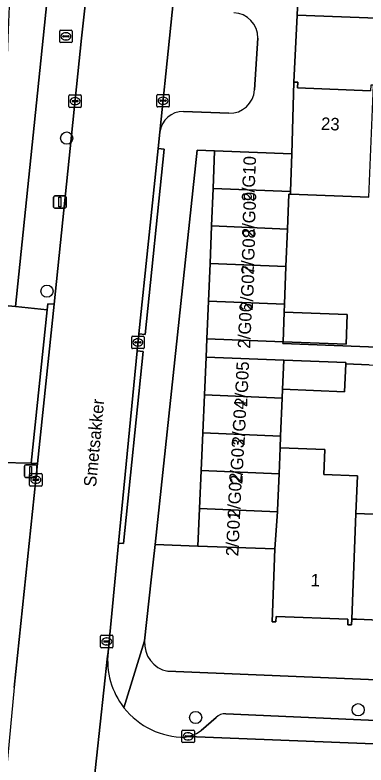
# Model space of a CAD drawing. Extents: x 161354 to 162026, y 386504 to 387460.
# Drawn here: x 161786.7 to 161814.8, y 386691.8 to 386751.9 of the extents above; entities that cross this region are included whole.
import ezdxf

# ---------------------------------------------------------------- set-up
doc = ezdxf.new("R2010")
doc.units = 0
for name, color, linetype in [('IMGEO_Boom', 7, 'Continuous'), ('IMGEO_Brandkraan', 7, 'Continuous'), ('IMGEO_Erf', 7, 'Continuous'), ('IMGEO_Kolk', 7, 'Continuous'), ('IMGEO_Lichtmast', 7, 'Continuous'), ('IMGEO_Openbare_ruimte_label', 7, 'Continuous'), ('IMGEO_Pand', 7, 'Continuous'), ('IMGEO_Pand_nummerreeks', 7, 'Continuous'), ('IMGEO_Parkeervlak_open', 7, 'Continuous'), ('IMGEO_Rijbaan_lokaal_open', 7, 'Continuous'), ('IMGEO_Voetpad_gesloten', 7, 'Continuous'), ('IMGEO_Voetpad_open', 7, 'Continuous')]:
    doc.layers.add(name, color=color, linetype=linetype)

msp = doc.modelspace()

# ---------------------------------------------------------------- linework, layer by layer
at = {"layer": 'IMGEO_Boom'}
for centre in [(161790.815, 386742.006), (161789.238, 386729.747), (161814.136, 386696.243), (161801.134, 386695.621)]:
    msp.add_circle(centre, 0.489, dxfattribs=at)
at = {"layer": 'IMGEO_Brandkraan'}
for p, q in [((161790.257, 386749.72), (161790.257, 386750.572)), ((161790.332, 386750.646), (161791.184, 386750.646)), ((161790.745, 386750.426), (161790.77, 386750.426)), ((161791.258, 386750.572), (161791.258, 386749.72)), ((161791.184, 386749.646), (161790.332, 386749.646)), ((161790.516, 386750.14), (161790.516, 386750.152)), ((161790.954, 386750.103), (161790.556, 386750.103)), ((161790.559, 386750.189), (161790.957, 386750.189)), ((161790.768, 386749.866), (161790.743, 386749.866)), ((161791, 386750.152), (161791, 386750.14))]:
    msp.add_line(p, q, dxfattribs=at)
for points in [[(161790.257, 386749.72), (161790.257, 386750.572)], [(161790.332, 386750.646), (161791.184, 386750.646)], [(161791.258, 386750.572), (161791.258, 386749.72)], [(161791.184, 386749.646), (161790.332, 386749.646)]]:
    msp.add_lwpolyline(points, dxfattribs=at)
for centre, radius, start, end in [((161790.334, 386750.57), 0.0765, 91.55205, 178.44795), ((161790.334, 386750.57), 0.0765, 91.55205, 178.44795), ((161791.182, 386750.57), 0.0765, 1.55205, 88.44795), ((161791.182, 386750.57), 0.0765, 1.55205, 88.44795), ((161790.334, 386749.722), 0.0765, 181.55205, 268.44795), ((161790.334, 386749.722), 0.0765, 181.55205, 268.44795), ((161790.556, 386750.149), 0.0403, 85.87752, 175.75265), ((161790.553, 386750.139), 0.0366, 178.93798, 274.71019), ((161790.957, 386750.146), 0.043, 264.86636, 352.45326), ((161790.961, 386750.151), 0.0386, 1.73085, 96.63898), ((161791.182, 386749.722), 0.0765, 271.55205, 358.44795), ((161791.182, 386749.722), 0.0765, 271.55205, 358.44795)]:
    msp.add_arc(centre, radius, start, end, dxfattribs=at)
for centre, major_axis, ratio, start_param, end_param in [((161790.744, 386750.146), (-0.387, 0.002), 0.722429, 4.712389, 7.853982), ((161790.769, 386750.146), (-0.39, 0.002), 0.717154, 1.570796, 4.712389)]:
    msp.add_ellipse(centre, major_axis=major_axis, ratio=ratio, start_param=start_param, end_param=end_param, dxfattribs=at)
at = {"layer": 'IMGEO_Erf'}
msp.add_lwpolyline([(161792.142, 386781.256), (161787.434, 386781.448), (161787.159, 386774.905), (161786.882, 386768.324), (161786.605, 386761.743), (161786.328, 386755.162), (161786.111, 386750), (161786.051, 386748.58), (161785.774, 386741.999), (161785.497, 386735.418), (161785.213, 386728.667), (161786.714, 386728.514), (161788.925, 386750)], close=True, dxfattribs=at)
for points in [[(161846.74, 386750.435), (161809.266, 386751.829), (161808.997, 386746.481), (161809.311, 386746.486), (161809.293, 386746.023), (161815.126, 386745.793)], [(161815.005, 386737.277), (161808.728, 386737.51), (161808.588, 386737.515), (161808.479, 386734.724), (161808.362, 386731.714), (161808.245, 386728.704), (161808.221, 386728.074), (161813.272, 386727.878), (161813.18, 386725.508), (161808.129, 386725.704), (161808.123, 386725.553), (161814.265, 386725.315), (161823.973, 386724.938)], [(161815.032, 386723.854), (161813.139, 386723.923), (161813.054, 386721.698), (161808.092, 386721.904), (161808.062, 386721.175), (161807.936, 386718.147), (161807.897, 386717.202), (161811.464, 386717.081), (161811.386, 386715.072), (161814.074, 386714.967), (161813.957, 386711.965), (161820.14, 386711.709)], [(161819.565, 386703.268), (161814.006, 386703.483), (161813.626, 386703.497), (161813.608, 386703.034), (161813.306, 386703.046), (161813.324, 386703.499), (161807.575, 386703.72), (161807.558, 386703.278), (161807.25, 386703.286), (161807.483, 386709.131), (161801.319, 386709.335), (161797.886, 386709.469), (161797.587, 386706.656), (161797.049, 386701.765)], [(161798.896, 386699.324), (161844.507, 386697.427), (161844.701, 386701.843)]]:
    msp.add_lwpolyline(points, dxfattribs=at)
msp.add_arc((161799.353, 386701.589), 2.31, 175.62345, 258.60301, dxfattribs=at)
at = {"layer": 'IMGEO_Kolk'}
for p, q in [((161791.061, 386745.461), (161791.913, 386745.461)), ((161798.026, 386744.567), (161798.026, 386745.419)), ((161798.101, 386745.493), (161798.953, 386745.493)), ((161799.027, 386745.419), (161799.027, 386744.567)), ((161790.986, 386744.535), (161790.986, 386745.387)), ((161791.245, 386744.955), (161791.245, 386744.967)), ((161791.683, 386744.918), (161791.285, 386744.918)), ((161791.288, 386745.004), (161791.686, 386745.004)), ((161791.474, 386745.241), (161791.499, 386745.241)), ((161791.729, 386744.967), (161791.729, 386744.955)), ((161791.987, 386745.387), (161791.987, 386744.535)), ((161798.285, 386744.987), (161798.285, 386744.999)), ((161798.723, 386744.95), (161798.325, 386744.95)), ((161798.328, 386745.036), (161798.726, 386745.036)), ((161798.514, 386745.273), (161798.539, 386745.273)), ((161798.769, 386744.999), (161798.769, 386744.987)), ((161791.913, 386744.461), (161791.061, 386744.461)), ((161791.497, 386744.681), (161791.472, 386744.681)), ((161798.953, 386744.493), (161798.101, 386744.493)), ((161798.537, 386744.713), (161798.512, 386744.713)), ((161796.017, 386725.225), (161796.017, 386726.077)), ((161796.092, 386726.151), (161796.944, 386726.151)), ((161796.276, 386725.645), (161796.276, 386725.657)), ((161796.714, 386725.608), (161796.316, 386725.608)), ((161796.319, 386725.694), (161796.717, 386725.694)), ((161796.505, 386725.931), (161796.53, 386725.931)), ((161796.76, 386725.657), (161796.76, 386725.645)), ((161797.018, 386726.077), (161797.018, 386725.225)), ((161796.944, 386725.151), (161796.092, 386725.151)), ((161796.528, 386725.371), (161796.503, 386725.371)), ((161787.846, 386714.222), (161787.846, 386715.074)), ((161787.921, 386715.148), (161788.773, 386715.148)), ((161788.334, 386714.928), (161788.359, 386714.928)), ((161788.847, 386715.074), (161788.847, 386714.222)), ((161788.105, 386714.642), (161788.105, 386714.654)), ((161788.543, 386714.605), (161788.145, 386714.605)), ((161788.148, 386714.691), (161788.546, 386714.691)), ((161788.357, 386714.368), (161788.332, 386714.368)), ((161788.589, 386714.654), (161788.589, 386714.642)), ((161788.773, 386714.148), (161787.921, 386714.148)), ((161793.591, 386702.209), (161794.443, 386702.209)), ((161793.516, 386701.283), (161793.516, 386702.135)), ((161793.775, 386701.703), (161793.775, 386701.715)), ((161794.213, 386701.666), (161793.815, 386701.666)), ((161793.818, 386701.752), (161794.216, 386701.752)), ((161794.004, 386701.989), (161794.029, 386701.989)), ((161794.259, 386701.715), (161794.259, 386701.703)), ((161794.517, 386702.135), (161794.517, 386701.283)), ((161794.443, 386701.209), (161793.591, 386701.209)), ((161794.027, 386701.429), (161794.002, 386701.429)), ((161800.041, 386693.689), (161800.041, 386694.541)), ((161800.116, 386694.615), (161800.968, 386694.615)), ((161800.529, 386694.395), (161800.554, 386694.395)), ((161801.042, 386694.541), (161801.042, 386693.689)), ((161800.3, 386694.109), (161800.3, 386694.121)), ((161800.738, 386694.072), (161800.34, 386694.072)), ((161800.343, 386694.158), (161800.741, 386694.158)), ((161800.552, 386693.835), (161800.527, 386693.835)), ((161800.784, 386694.121), (161800.784, 386694.109)), ((161800.968, 386693.615), (161800.116, 386693.615))]:
    msp.add_line(p, q, dxfattribs=at)
for points in [[(161791.061, 386745.461), (161791.913, 386745.461)], [(161798.026, 386744.567), (161798.026, 386745.419)], [(161798.101, 386745.493), (161798.953, 386745.493)], [(161799.027, 386745.419), (161799.027, 386744.567)], [(161790.986, 386744.535), (161790.986, 386745.387)], [(161791.987, 386745.387), (161791.987, 386744.535)], [(161791.913, 386744.461), (161791.061, 386744.461)], [(161798.953, 386744.493), (161798.101, 386744.493)], [(161796.017, 386725.225), (161796.017, 386726.077)], [(161796.092, 386726.151), (161796.944, 386726.151)], [(161797.018, 386726.077), (161797.018, 386725.225)], [(161796.944, 386725.151), (161796.092, 386725.151)], [(161787.846, 386714.222), (161787.846, 386715.074)], [(161787.921, 386715.148), (161788.773, 386715.148)], [(161788.847, 386715.074), (161788.847, 386714.222)], [(161788.773, 386714.148), (161787.921, 386714.148)], [(161793.591, 386702.209), (161794.443, 386702.209)], [(161793.516, 386701.283), (161793.516, 386702.135)], [(161794.517, 386702.135), (161794.517, 386701.283)], [(161794.443, 386701.209), (161793.591, 386701.209)], [(161800.041, 386693.689), (161800.041, 386694.541)], [(161800.116, 386694.615), (161800.968, 386694.615)], [(161801.042, 386694.541), (161801.042, 386693.689)], [(161800.968, 386693.615), (161800.116, 386693.615)]]:
    msp.add_lwpolyline(points, dxfattribs=at)
for centre, radius, start, end in [((161791.063, 386745.385), 0.0765, 91.55205, 178.44795), ((161791.063, 386745.385), 0.0765, 91.55205, 178.44795), ((161791.911, 386745.385), 0.0765, 1.55205, 88.44795), ((161791.911, 386745.385), 0.0765, 1.55205, 88.44795), ((161798.103, 386745.417), 0.0765, 91.55205, 178.44795), ((161798.103, 386745.417), 0.0765, 91.55205, 178.44795), ((161798.951, 386745.417), 0.0765, 1.55205, 88.44795), ((161798.951, 386745.417), 0.0765, 1.55205, 88.44795), ((161791.285, 386744.964), 0.0403, 85.87752, 175.75265), ((161791.282, 386744.954), 0.0366, 178.93798, 274.71019), ((161791.686, 386744.961), 0.043, 264.86636, 352.45326), ((161791.69, 386744.966), 0.0386, 1.73085, 96.63898), ((161798.325, 386744.996), 0.0403, 85.87752, 175.75265), ((161798.322, 386744.986), 0.0366, 178.93798, 274.71019), ((161798.726, 386744.993), 0.043, 264.86636, 352.45326), ((161798.73, 386744.998), 0.0386, 1.73085, 96.63898), ((161791.063, 386744.537), 0.0765, 181.55205, 268.44795), ((161791.063, 386744.537), 0.0765, 181.55205, 268.44795), ((161791.911, 386744.537), 0.0765, 271.55205, 358.44795), ((161791.911, 386744.537), 0.0765, 271.55205, 358.44795), ((161798.103, 386744.569), 0.0765, 181.55205, 268.44795), ((161798.103, 386744.569), 0.0765, 181.55205, 268.44795), ((161798.951, 386744.569), 0.0765, 271.55205, 358.44795), ((161798.951, 386744.569), 0.0765, 271.55205, 358.44795), ((161796.094, 386726.075), 0.0765, 91.55205, 178.44795), ((161796.094, 386726.075), 0.0765, 91.55205, 178.44795), ((161796.316, 386725.654), 0.0403, 85.87752, 175.75265), ((161796.313, 386725.644), 0.0366, 178.93798, 274.71019), ((161796.717, 386725.651), 0.043, 264.86636, 352.45326), ((161796.721, 386725.656), 0.0386, 1.73085, 96.63898), ((161796.942, 386726.075), 0.0765, 1.55205, 88.44795), ((161796.942, 386726.075), 0.0765, 1.55205, 88.44795), ((161796.094, 386725.227), 0.0765, 181.55205, 268.44795), ((161796.094, 386725.227), 0.0765, 181.55205, 268.44795), ((161796.942, 386725.227), 0.0765, 271.55205, 358.44795), ((161796.942, 386725.227), 0.0765, 271.55205, 358.44795), ((161787.923, 386715.072), 0.0765, 91.55205, 178.44795), ((161787.923, 386715.072), 0.0765, 91.55205, 178.44795), ((161788.771, 386715.072), 0.0765, 1.55205, 88.44795), ((161788.771, 386715.072), 0.0765, 1.55205, 88.44795), ((161787.923, 386714.224), 0.0765, 181.55205, 268.44795), ((161787.923, 386714.224), 0.0765, 181.55205, 268.44795), ((161788.145, 386714.651), 0.0403, 85.87752, 175.75265), ((161788.142, 386714.641), 0.0366, 178.93798, 274.71019), ((161788.546, 386714.648), 0.043, 264.86636, 352.45326), ((161788.55, 386714.653), 0.0386, 1.73085, 96.63898), ((161788.771, 386714.224), 0.0765, 271.55205, 358.44795), ((161788.771, 386714.224), 0.0765, 271.55205, 358.44795), ((161793.593, 386702.133), 0.0765, 91.55205, 178.44795), ((161793.593, 386702.133), 0.0765, 91.55205, 178.44795), ((161794.441, 386702.133), 0.0765, 1.55205, 88.44795), ((161794.441, 386702.133), 0.0765, 1.55205, 88.44795), ((161793.815, 386701.712), 0.0403, 85.87752, 175.75265), ((161793.812, 386701.702), 0.0366, 178.93798, 274.71019), ((161794.216, 386701.709), 0.043, 264.86636, 352.45326), ((161794.22, 386701.714), 0.0386, 1.73085, 96.63898), ((161793.593, 386701.285), 0.0765, 181.55205, 268.44795), ((161793.593, 386701.285), 0.0765, 181.55205, 268.44795), ((161794.441, 386701.285), 0.0765, 271.55205, 358.44795), ((161794.441, 386701.285), 0.0765, 271.55205, 358.44795), ((161800.118, 386694.539), 0.0765, 91.55205, 178.44795), ((161800.118, 386694.539), 0.0765, 91.55205, 178.44795), ((161800.966, 386694.539), 0.0765, 1.55205, 88.44795), ((161800.966, 386694.539), 0.0765, 1.55205, 88.44795), ((161800.34, 386694.118), 0.0403, 85.87752, 175.75265), ((161800.337, 386694.108), 0.0366, 178.93798, 274.71019), ((161800.741, 386694.115), 0.043, 264.86636, 352.45326), ((161800.745, 386694.12), 0.0386, 1.73085, 96.63898), ((161800.118, 386693.691), 0.0765, 181.55205, 268.44795), ((161800.118, 386693.691), 0.0765, 181.55205, 268.44795), ((161800.966, 386693.691), 0.0765, 271.55205, 358.44795), ((161800.966, 386693.691), 0.0765, 271.55205, 358.44795)]:
    msp.add_arc(centre, radius, start, end, dxfattribs=at)
for centre, major_axis, ratio, start_param, end_param in [((161791.473, 386744.961), (-0.387, 0.002), 0.722429, 4.712389, 7.853982), ((161791.498, 386744.961), (-0.39, 0.002), 0.717154, 1.570796, 4.712389), ((161798.513, 386744.993), (-0.387, 0.002), 0.722429, 4.712389, 7.853982), ((161798.538, 386744.993), (-0.39, 0.002), 0.717154, 1.570796, 4.712389), ((161796.504, 386725.651), (-0.387, 0.002), 0.722429, 4.712389, 7.853982), ((161796.529, 386725.651), (-0.39, 0.002), 0.717154, 1.570796, 4.712389), ((161788.333, 386714.648), (-0.387, 0.002), 0.722429, 4.712389, 7.853982), ((161788.358, 386714.648), (-0.39, 0.002), 0.717154, 1.570796, 4.712389), ((161794.003, 386701.709), (-0.387, 0.002), 0.722429, 4.712389, 7.853982), ((161794.028, 386701.709), (-0.39, 0.002), 0.717154, 1.570796, 4.712389), ((161800.528, 386694.115), (-0.387, 0.002), 0.722429, 4.712389, 7.853982), ((161800.553, 386694.115), (-0.39, 0.002), 0.717154, 1.570796, 4.712389)]:
    msp.add_ellipse(centre, major_axis=major_axis, ratio=ratio, start_param=start_param, end_param=end_param, dxfattribs=at)
at = {"layer": 'IMGEO_Lichtmast'}
for p, q in [((161789.772, 386736.486), (161789.772, 386737.286)), ((161789.772, 386737.286), (161789.772, 386736.486)), ((161789.872, 386737.386), (161790.662, 386737.386)), ((161790.662, 386737.386), (161789.872, 386737.386)), ((161790.762, 386737.286), (161790.762, 386736.486)), ((161790.762, 386736.486), (161790.762, 386737.286)), ((161790.662, 386736.386), (161789.872, 386736.386)), ((161789.872, 386736.386), (161790.662, 386736.386)), ((161787.434, 386714.948), (161787.434, 386715.748)), ((161787.434, 386715.748), (161787.434, 386714.948)), ((161787.534, 386715.848), (161788.324, 386715.848)), ((161788.324, 386715.848), (161787.534, 386715.848)), ((161788.424, 386715.748), (161788.424, 386714.948)), ((161788.424, 386714.948), (161788.424, 386715.748)), ((161788.324, 386714.848), (161787.534, 386714.848)), ((161787.534, 386714.848), (161788.324, 386714.848))]:
    msp.add_line(p, q, dxfattribs=at)
for points in [[(161790.192, 386737.261), (161790.342, 386737.261), (161790.342, 386736.511), (161790.192, 386736.511), (161790.192, 386737.261)], [(161787.854, 386715.723), (161788.004, 386715.723), (161788.004, 386714.973), (161787.854, 386714.973), (161787.854, 386715.723)]]:
    msp.add_lwpolyline(points, dxfattribs=at)
for centre, start, end in [((161789.872, 386737.286), 90, 180), ((161789.872, 386737.286), 90, 180), ((161790.662, 386737.286), 0, 90), ((161790.662, 386737.286), 360, 90), ((161789.872, 386736.486), 180, 270), ((161789.872, 386736.486), 180, 270), ((161790.662, 386736.486), 270, 0), ((161790.662, 386736.486), 270, 0), ((161787.534, 386715.748), 90, 180), ((161787.534, 386715.748), 90, 180), ((161788.324, 386715.748), 0, 90), ((161788.324, 386715.748), 360, 90), ((161787.534, 386714.948), 180, 270), ((161787.534, 386714.948), 180, 270), ((161788.324, 386714.948), 270, 0), ((161788.324, 386714.948), 270, 0)]:
    msp.add_arc(centre, 0.1, start, end, dxfattribs=at)
at = {"layer": 'IMGEO_Pand'}
for points in [[(161808.827, 386740.749), (161808.735, 386737.728), (161808.728, 386737.51), (161815.005, 386737.277), (161815.365, 386746.236), (161815.144, 386746.245), (161815.126, 386745.793), (161809.293, 386746.023), (161809.311, 386746.486), (161808.997, 386746.481)], [(161802.529, 386737.979), (161808.735, 386737.728), (161808.827, 386740.749), (161802.651, 386740.989)], [(161808.479, 386734.724), (161808.588, 386737.515), (161808.728, 386737.51), (161808.735, 386737.728), (161802.529, 386737.979), (161802.407, 386734.969)], [(161802.407, 386734.969), (161802.286, 386731.96), (161808.362, 386731.714), (161808.479, 386734.724)], [(161802.286, 386731.96), (161802.164, 386728.95), (161808.245, 386728.704), (161808.362, 386731.714)], [(161808.129, 386725.704), (161808.221, 386728.074), (161808.245, 386728.704), (161802.164, 386728.95), (161802.042, 386725.94)], [(161808.221, 386728.074), (161808.129, 386725.704), (161813.18, 386725.508), (161813.272, 386727.878)], [(161801.983, 386724.476), (161801.85, 386721.448), (161808.062, 386721.175), (161808.092, 386721.904), (161808.189, 386724.232)], [(161813.139, 386723.923), (161813.143, 386724.038), (161808.189, 386724.232), (161808.092, 386721.904), (161813.054, 386721.698)], [(161801.85, 386721.448), (161801.717, 386718.42), (161807.936, 386718.147), (161808.062, 386721.175)], [(161807.897, 386717.202), (161807.936, 386718.147), (161801.717, 386718.42), (161801.585, 386715.391), (161807.81, 386715.118)], [(161813.957, 386711.965), (161814.074, 386714.967), (161811.386, 386715.072), (161811.464, 386717.081), (161807.897, 386717.202), (161807.81, 386715.118), (161807.69, 386712.225), (161807.681, 386712.09), (161807.483, 386709.131), (161807.25, 386703.286), (161807.558, 386703.278), (161807.575, 386703.72), (161813.324, 386703.499), (161813.306, 386703.046), (161813.608, 386703.034), (161813.626, 386703.497)], [(161801.585, 386715.391), (161801.452, 386712.363), (161807.681, 386712.09), (161807.69, 386712.225), (161807.81, 386715.118)], [(161801.319, 386709.335), (161807.483, 386709.131), (161807.681, 386712.09), (161801.452, 386712.363)], [(161820.14, 386711.709), (161813.957, 386711.965), (161813.626, 386703.497), (161814.006, 386703.483), (161819.565, 386703.268), (161819.548, 386702.817), (161819.792, 386702.808), (161819.81, 386703.271)]]:
    msp.add_lwpolyline(points, close=True, dxfattribs=at)
at = {"layer": 'IMGEO_Parkeervlak_open'}
for points in [[(161799.477, 386754.186), (161799.047, 386750), (161798.266, 386742.482)], [(161805.85, 386745.864), (161806.109, 386750)], [(161800.17, 386744.12), (161803.782, 386743.99)], [(161800.538, 386694.114), (161847.757, 386692.233), (161847.673, 386692.241), (161847.36, 386692.287), (161847.054, 386692.361), (161846.755, 386692.462), (161846.466, 386692.59), (161846.189, 386692.742), (161845.928, 386692.919), (161844.77, 386693.784), (161844.636, 386693.875), (161844.495, 386693.953), (161844.347, 386694.018), (161844.195, 386694.07), (161844.038, 386694.108), (161843.878, 386694.132), (161843.765, 386694.14), (161803.54, 386695.916)], [(161802.771, 386695.616), (161801.568, 386694.577)]]:
    msp.add_lwpolyline(points, dxfattribs=at)
for centre, radius, start, end in [((161804.104, 386750.038), 2.005, 358.90925, 87.80111), ((161803.854, 386745.989), 2, 267.95064, 356.41445), ((161800.103, 386742.273), 1.848, 87.90837, 173.50207), ((161803.427, 386695.071), 0.852, 82.3509, 140.2723), ((161800.041, 386696.597), 2.532, 281.31983, 307.0894)]:
    msp.add_arc(centre, radius, start, end, dxfattribs=at)
at = {"layer": 'IMGEO_Rijbaan_lokaal_open'}
msp.add_lwpolyline([(161798.13, 386741.172), (161798.266, 386742.482), (161799.047, 386750), (161799.477, 386754.186), (161801.237, 386771.333), (161794.403, 386771.693), (161792.01, 386750), (161789.803, 386728.701), (161788.482, 386715.948), (161786.624, 386698.019), (161784.434, 386674.841), (161784.094, 386671.248), (161782.825, 386657.818), (161789.606, 386657.165), (161792.334, 386684.195), (161794.081, 386700.543), (161794.13, 386700.862), (161794.961, 386709.575), (161796.448, 386724.974), (161796.589, 386726.34)], close=True, dxfattribs=at)
for points in [[(161794.13, 386700.862), (161794.081, 386700.543), (161792.334, 386684.195)], [(161847.757, 386692.233), (161800.538, 386694.114), (161800.294, 386694.048)]]:
    msp.add_lwpolyline(points, dxfattribs=at)
for centre, start, end in [((161800.232, 386700.188), 173.69892, 218.039), ((161800.234, 386700.188), 218.03152, 270.56405)]:
    msp.add_arc(centre, 6.14, start, end, dxfattribs=at)
at = {"layer": 'IMGEO_Voetpad_gesloten'}
msp.add_lwpolyline([(161808.129, 386725.704), (161802.042, 386725.94), (161801.983, 386724.476), (161808.189, 386724.232), (161813.143, 386724.038), (161813.139, 386723.923), (161815.032, 386723.854), (161820.636, 386723.636), (161826.823, 386723.395), (161833.008, 386723.154), (161838.778, 386722.93), (161839.179, 386722.914), (161839.186, 386723.088), (161839.242, 386724.345), (161823.973, 386724.938), (161814.265, 386725.315), (161808.123, 386725.553)], close=True, dxfattribs=at)
at = {"layer": 'IMGEO_Voetpad_open'}
for points in [[(161796.099, 386809.009), (161794.675, 386805.874), (161792.296, 386782.754), (161792.142, 386781.256), (161788.925, 386750), (161786.714, 386728.514), (161789.258, 386728.258), (161789.309, 386728.747), (161789.803, 386728.701), (161792.01, 386750), (161794.403, 386771.693)], [(161797.886, 386709.469), (161801.247, 386741.042), (161802.651, 386740.989), (161808.827, 386740.749), (161808.997, 386746.481), (161809.266, 386751.829), (161809.386, 386754.894)], [(161809.386, 386754.894), (161809.266, 386751.829), (161846.74, 386750.435), (161852.462, 386749.947), (161857.068, 386749.79), (161862.119, 386749.599), (161865.337, 386749.508), (161865.363, 386750.354), (161865.845, 386750.335), (161865.974, 386750.326), (161866.182, 386750.297), (161866.387, 386750.249), (161866.586, 386750.184), (161866.779, 386750.1), (161866.964, 386750), (161867.13, 386749.89), (161867.294, 386749.759), (161870.152, 386749.67), (161872.918, 386749.566), (161913.776, 386748.036)], [(161852.462, 386749.947), (161846.74, 386750.435), (161846.478, 386744.946), (161846.151, 386736.123), (161845.692, 386725.694), (161845.6, 386723.354), (161845.419, 386718.76), (161845.067, 386710.676), (161844.701, 386701.843), (161844.507, 386697.427), (161798.896, 386699.324)], [(161806.109, 386750), (161805.85, 386745.864)], [(161803.782, 386743.99), (161800.17, 386744.12)], [(161798.266, 386742.482), (161798.13, 386741.172), (161798.627, 386741.126), (161797.086, 386726.294), (161796.589, 386726.34), (161796.448, 386724.974), (161796.945, 386724.929), (161795.351, 386709.54), (161794.961, 386709.575), (161794.13, 386700.862)], [(161786.624, 386698.019), (161788.482, 386715.948), (161787.986, 386715.994), (161785.465, 386716.028), (161781.487, 386676.264), (161781.358, 386674.967), (161781.131, 386674.979), (161781.124, 386674.777), (161781.003, 386671.42), (161780.147, 386662.39), (161779.2, 386652.395)], [(161795.397, 386696.405), (161797.049, 386701.765), (161797.587, 386706.656), (161797.886, 386709.469)], [(161797.049, 386701.765), (161795.397, 386696.405)], [(161803.54, 386695.916), (161843.765, 386694.14), (161843.878, 386694.132), (161844.038, 386694.108), (161844.195, 386694.07), (161844.347, 386694.018), (161844.495, 386693.953), (161844.636, 386693.875), (161844.77, 386693.784), (161845.928, 386692.919), (161846.189, 386692.742), (161846.466, 386692.59), (161846.755, 386692.462), (161847.054, 386692.361), (161847.36, 386692.287), (161847.673, 386692.241), (161847.757, 386692.233), (161847.883, 386692.226), (161854.618, 386691.959), (161854.635, 386692.459), (161854.654, 386694.502), (161854.98, 386700.421)], [(161801.568, 386694.577), (161802.771, 386695.616)], [(161800.294, 386694.048), (161800.538, 386694.114)]]:
    msp.add_lwpolyline(points, dxfattribs=at)
for points in [[(161798.13, 386741.172), (161796.589, 386726.34), (161797.086, 386726.294), (161798.627, 386741.126)], [(161801.983, 386724.476), (161802.042, 386725.94), (161802.164, 386728.95), (161802.286, 386731.96), (161802.407, 386734.969), (161802.529, 386737.979), (161802.651, 386740.989), (161801.247, 386741.042), (161797.886, 386709.469), (161801.319, 386709.335), (161801.452, 386712.363), (161801.585, 386715.391), (161801.717, 386718.42), (161801.85, 386721.448)], [(161789.258, 386728.258), (161786.714, 386728.514), (161785.213, 386728.667), (161778.845, 386728.935), (161778.713, 386725.801), (161778.58, 386722.647), (161778.447, 386719.493), (161778.315, 386716.35), (161781.066, 386716.232), (161785.465, 386716.028), (161787.986, 386715.994)], [(161789.803, 386728.701), (161789.309, 386728.747), (161789.258, 386728.258), (161787.986, 386715.994), (161788.482, 386715.948)], [(161796.945, 386724.929), (161796.448, 386724.974), (161794.961, 386709.575), (161795.351, 386709.54)]]:
    msp.add_lwpolyline(points, close=True, dxfattribs=at)
for centre, radius, start, end in [((161804.104, 386750.038), 2.005, 358.90925, 87.80111), ((161803.854, 386745.989), 2, 267.95064, 356.41445), ((161800.103, 386742.273), 1.848, 87.90837, 173.50207), ((161799.353, 386701.589), 2.31, 175.62345, 258.60301), ((161800.232, 386700.188), 6.14, 173.69892, 218.039), ((161800.234, 386700.188), 6.14, 218.03152, 270.56405), ((161803.427, 386695.071), 0.852, 82.3509, 140.2723), ((161800.041, 386696.597), 2.532, 281.31983, 307.0894)]:
    msp.add_arc(centre, radius, start, end, dxfattribs=at)

# ---------------------------------------------------------------- texts
at = {"layer": 'IMGEO_Openbare_ruimte_label'}
msp.add_text('Smetsakker', height=1, rotation=84.60854, dxfattribs=at).set_placement((161793.164, 386714.052))
at = {"layer": 'IMGEO_Pand_nummerreeks'}
for s, rotation, p in [('23', 357.70599, (161811.15, 386742.666)), ('2/G10', 87.44274, (161805.815, 386736.901)), ('2/G09', 87.44274, (161805.838, 386734.042)), ('2/G08', 87.44274, (161805.769, 386731.057)), ('2/G07', 87.44274, (161805.7, 386728.166)), ('2/G06', 87.44274, (161805.494, 386725.141)), ('2/G05', 87.44274, (161805.253, 386720.466)), ('2/G04', 87.44274, (161805.047, 386717.372)), ('2/G03', 87.44482, (161804.875, 386714.278)), ('2/G02', 87.44274, (161804.683, 386711.553)), ('2/G01', 87.44274, (161804.548, 386708.514)), ('1', 357.76546, (161810.325, 386706.134))]:
    msp.add_text(s, height=1, rotation=rotation, dxfattribs=at).set_placement(p)

doc.saveas('drawing.dxf')
